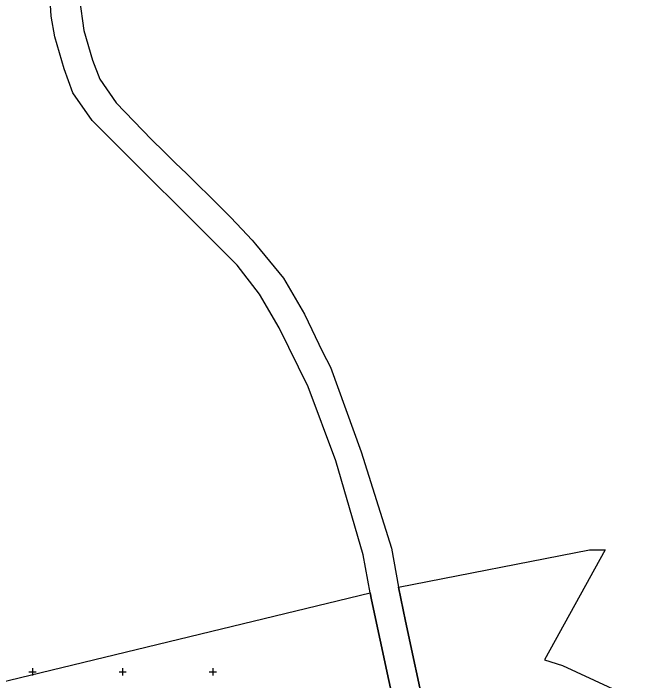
# Model space of a CAD drawing. Extents: x 597961 to 601397, y 6602961 to 6613501.
# Drawn here: x 600139.4 to 600486.6, y 6606695.1 to 6607065.3 of the extents above; entities that cross this region are included whole.
import ezdxf

# ---------------------------------------------------------------- set-up
doc = ezdxf.new("R2010")
doc.units = 0
doc.layers.add('PIIR', color=7, linetype='Continuous')
doc.layers.add('VORK', color=7, linetype='Continuous')

msp = doc.modelspace()

# ---------------------------------------------------------------- linework, layer by layer
at = {"layer": 'PIIR'}
for points in [[(600352.33, 6606672.75), (600337.97, 6606739.87), (600337.23, 6606743.81), (600333.4, 6606764.95), (600318.17, 6606816.97), (600302.82, 6606858.05), (600286.76, 6606890.8), (600275.94, 6606909.5), (600263.49, 6606925.64), (600183.12, 6607005.86), (600172.29, 6607021.12), (600167.58, 6607034.55), (600162.43, 6607052.33), (600160.36, 6607063.65), (600159.67, 6607076.21)], [(600176.1, 6607073.32), (600178.49, 6607055.82), (600183.26, 6607039.33), (600187.38, 6607028.72), (600196.45, 6607015.57), (600215.97, 6606995.38), (600223.04, 6606988.45), (600229.14, 6606982.38), (600235.51, 6606976.23), (600241.75, 6606970.18), (600248.23, 6606963.85), (600253.45, 6606958.59), (600259.92, 6606951.97), (600266.11, 6606945.51), (600271.72, 6606939.42), (600273.68, 6606937.18), (600289.24, 6606918.44), (600300.87, 6606898.46), (600310.88, 6606877.52), (600315.24, 6606868.94), (600332.28, 6606822.09), (600348.98, 6606768.65), (600352.91, 6606746.93), (600356.84, 6606728.17), (600368.07, 6606675.65)]]:
    msp.add_lwpolyline(points, dxfattribs=at)
for points in [[(600352.91, 6606746.93), (600458.83, 6606767.72), (600467.51, 6606767.61), (600433.89, 6606706.74), (600443.92, 6606703.49), (600486.61, 6606683.77), (600463.78, 6606595.64), (600429.36, 6606568.46), (600411.41, 6606576.99), (600383.37, 6606585.28), (600375.77, 6606627.89), (600368.07, 6606675.65), (600356.84, 6606728.17)], [(599768.65, 6606384.64), (599772.82, 6606387.45), (600129.09, 6606627.75), (600124.89, 6606692.41), (600337.23, 6606743.81), (600337.97, 6606739.87), (600352.33, 6606672.75), (600357.49, 6606639.22), (600364.93, 6606596.71), (600366.03, 6606590.43), (600287.42, 6606613.71), (600184.34, 6606534.96), (599958.16, 6606267.66), (599955.95, 6606259.77), (599954.58, 6606254.93)]]:
    msp.add_lwpolyline(points, close=True, dxfattribs=at)
at = {"layer": 'VORK'}
for p, q in [((600150, 6606702), (600150, 6606698)), ((600200, 6606702), (600200, 6606698)), ((600250, 6606702), (600250, 6606698)), ((600148, 6606700), (600152, 6606700)), ((600198, 6606700), (600202, 6606700)), ((600248, 6606700), (600252, 6606700))]:
    msp.add_line(p, q, dxfattribs=at)

doc.saveas('drawing.dxf')
